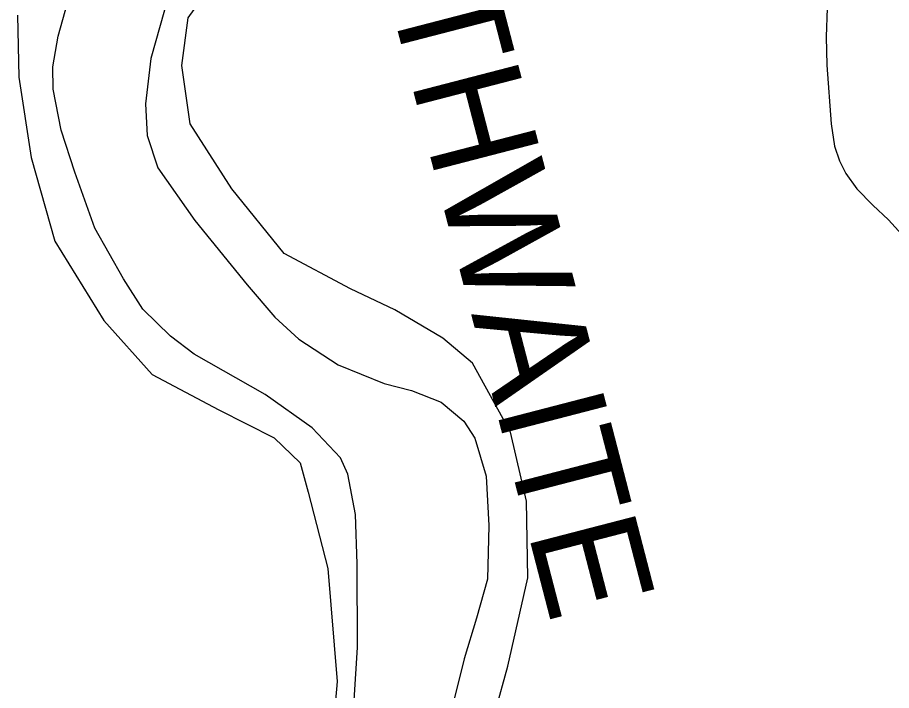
# Model space of a CAD drawing. Extents: x 3715084 to 3753216, y 488173 to 513963.
# Drawn here: x 3720406 to 3721076, y 498796 to 499312 of the extents above; entities that cross this region are included whole.
import ezdxf

# ---------------------------------------------------------------- set-up
doc = ezdxf.new("R2010")
doc.units = 0
for name, color, linetype in [('V-RIVR-IDEN', 7, 'Continuous'), ('V-SITE-VEGE', 7, 'Continuous'), ('V-TOPO-SHOR', 7, 'Continuous')]:
    doc.layers.add(name, color=color, linetype=linetype)

msp = doc.modelspace()

# ---------------------------------------------------------------- linework, layer by layer
at = {"layer": 'V-SITE-VEGE'}
for p, q in [((3720536.91, 499312.14), (3720569.68, 499357.61)), ((3721026.69, 499319.48), (3721025.98, 499297.59)), ((3720532, 499275.6), (3720536.91, 499312.14)), ((3721025.98, 499297.59), (3721026.62, 499275.94)), ((3720538.46, 499230.88), (3720532, 499275.6)), ((3721026.62, 499275.94), (3721029.96, 499230.89)), ((3720570.25, 499181.03), (3720538.46, 499230.88)), ((3721029.96, 499230.89), (3721032.31, 499213.79)), ((3721032.31, 499213.79), (3721036.14, 499202.59)), ((3721036.14, 499202.59), (3721041.06, 499192.76)), ((3721041.06, 499192.76), (3721049.63, 499180.97)), ((3720610.43, 499131.35), (3720570.25, 499181.03)), ((3721049.63, 499180.97), (3721061.83, 499168.57)), ((3721061.83, 499168.57), (3721073.77, 499157.29)), ((3721073.77, 499157.29), (3721086.45, 499143.1)), ((3720661.4, 499104.29), (3720610.43, 499131.35)), ((3720695.35, 499088.12), (3720661.4, 499104.29)), ((3720732.2, 499066.4), (3720695.35, 499088.12)), ((3720754.99, 499047.21), (3720732.2, 499066.4)), ((3720784.02, 498994.51), (3720754.99, 499047.21)), ((3720796.25, 498941.49), (3720784.02, 498994.51)), ((3720797.37, 498882.65), (3720796.25, 498941.49)), ((3720781.84, 498815.08), (3720797.37, 498882.65)), ((3720768.74, 498767.18), (3720781.84, 498815.08))]:
    msp.add_line(p, q, dxfattribs=at)
msp.add_lwpolyline([(3720406.04, 499314.22), (3720406.95, 499266.59), (3720416.53, 499205.11), (3720434.57, 499140.98), (3720472.17, 499080.04), (3720509.39, 499038.7), (3720560.37, 499011.64), (3720602.82, 498990.03), (3720622.81, 498970.79), (3720628.84, 498948.48), (3720643.97, 498889.91), (3720651.23, 498803.16), (3720644.33, 498724.54)], dxfattribs=at)
at = {"layer": 'V-TOPO-SHOR'}
for points in [[(3720525.27, 499341.84), (3720508.39, 499281.06), (3720504.09, 499246.24), (3720505.45, 499221.9), (3720513.59, 499197.25), (3720541.89, 499156.73), (3720582.08, 499107.42), (3720603.3, 499082.56), (3720621.67, 499065.77), (3720651.82, 499046.04), (3720687.28, 499031.83), (3720708.14, 499026.36), (3720730.87, 499017.32), (3720748.29, 499002.77), (3720756.66, 498989.84), (3720765.33, 498960.68), (3720767.41, 498922.83), (3720766.39, 498881.75), (3720757.94, 498851.82), (3720748.61, 498820.51), (3720737.7, 498777.44)], [(3720662.97, 498768.8), (3720666.78, 498829.33), (3720666.46, 498893.38), (3720665.29, 498931.26), (3720659.28, 498962.27), (3720653.63, 498974.79), (3720631.99, 498997.84), (3720595.86, 499023.32), (3720541.58, 499054.31), (3720523.28, 499067.95), (3720502.13, 499088.75), (3720487.25, 499111.93), (3720465.3, 499150.76), (3720450.04, 499193.78), (3720439.5, 499226.06), (3720433.49, 499257.53), (3720433.16, 499274.66), (3720437.23, 499298.2), (3720444.41, 499323.6)]]:
    msp.add_lwpolyline(points, dxfattribs=at)

# ---------------------------------------------------------------- texts
at = {"layer": 'V-RIVR-IDEN'}
msp.add_text('BRAITHWAITE', height=83, rotation=284.53448, dxfattribs=at).set_placement((3720625.31, 499580.49))

doc.saveas('drawing.dxf')
